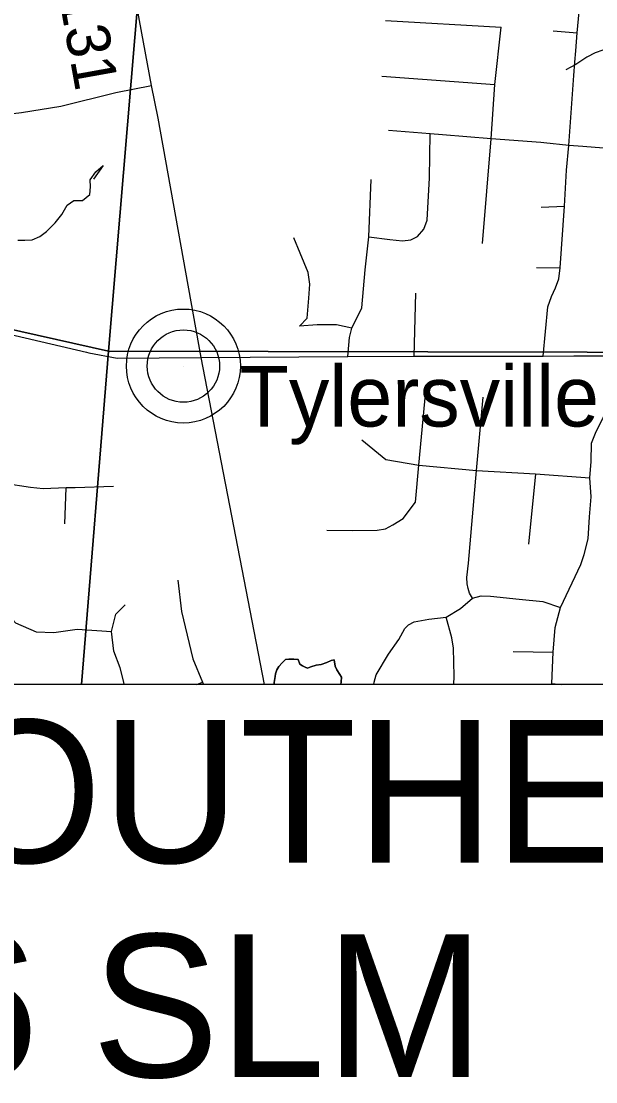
# Model space of a CAD drawing. Extents: x 0 to 34, y 0 to 22.
# Drawn here: x 6.638 to 7.388, y 18.207 to 19.591 of the extents above; entities that cross this region are included whole.
import ezdxf

# ---------------------------------------------------------------- set-up
doc = ezdxf.new("R2010")
doc.units = 0
for name, color, linetype in [('GM_X_County_Road', 7, 'Continuous'), ('GM_X_Minor_Lake', 7, 'Continuous'), ('GM_X_Minor_River', 7, 'Continuous'), ('GM_X_Section', 7, 'Continuous'), ('GM_X_Township_Road', 7, 'Continuous'), ('GM_X_Township_Road_Text', 7, 'Continuous'), ('GM_X_Unincorporated', 7, 'Continuous'), ('GM_X_Unincorporated_Location', 7, 'Continuous'), ('GM_X_Unincorporated_Text', 7, 'Continuous'), ('SH_Text', 7, 'Continuous')]:
    doc.layers.add(name, color=color, linetype=linetype)

msp = doc.modelspace()

# ---------------------------------------------------------------- linework, layer by layer
at = {"layer": 'GM_X_County_Road'}
for points in [[(6.5388, 19.202), (6.5837, 19.1917), (6.7236, 19.1591)], [(6.7236, 19.1591), (6.7265, 19.1584), (6.7636, 19.1515), (6.8734, 19.1523)], [(6.8734, 19.1523), (7.0648, 19.1536), (7.1512, 19.1539), (7.3198, 19.1541), (7.3596, 19.1545), (7.3836, 19.1544)], [(7.3836, 19.1544), (7.4116, 19.1543), (7.5209, 19.1543), (7.5946, 19.1542), (7.6731, 19.1546), (7.7531, 19.1546), (7.7867, 19.1546), (7.8535, 19.1472), (7.9926, 19.134)]]:
    msp.add_lwpolyline(points, dxfattribs=at)
at = {"layer": 'GM_X_Minor_Lake'}
for points in [[(7.0481, 18.7496), (7.0468, 18.7577), (7.043, 18.757), (7.0372, 18.7542), (7.0299, 18.7517), (7.0234, 18.7508), (7.0165, 18.7487), (7.0123, 18.7469), (7.0089, 18.7482), (7.0055, 18.7498), (7.0022, 18.7522), (6.9997, 18.758), (6.9944, 18.7585), (6.9879, 18.7587), (6.9834, 18.7581), (6.9791, 18.754), (6.9747, 18.7492), (6.9719, 18.7447), (6.9703, 18.7395), (6.9698, 18.7361), (6.9688, 18.7281), (6.9687, 18.7255)], [(6.9687, 18.7255), (6.9688, 18.7281), (6.9698, 18.7361), (6.9703, 18.7395), (6.9719, 18.7447), (6.9747, 18.7492), (6.9791, 18.754), (6.9834, 18.7581), (6.9879, 18.7587), (6.9944, 18.7585), (6.9997, 18.758), (7.0022, 18.7522), (7.0055, 18.7498), (7.0089, 18.7482), (7.0123, 18.7469), (7.0165, 18.7487), (7.0234, 18.7508), (7.0299, 18.7517), (7.0372, 18.7542), (7.043, 18.757), (7.0468, 18.7577), (7.0481, 18.7496)], [(7.0558, 18.7255), (7.0562, 18.7292), (7.0564, 18.7349), (7.0542, 18.7384), (7.0502, 18.7446), (7.0481, 18.7496)], [(7.0481, 18.7496), (7.0502, 18.7446), (7.0542, 18.7384), (7.0564, 18.7349), (7.0562, 18.7292), (7.0558, 18.7255)]]:
    msp.add_lwpolyline(points, dxfattribs=at)
at = {"layer": 'GM_X_Minor_River'}
for points in [[(7.5999, 19.5856), (7.586, 19.5749), (7.5726, 19.5718), (7.5605, 19.5722), (7.5482, 19.5671), (7.5372, 19.5678), (7.5237, 19.5739), (7.5138, 19.5756), (7.5032, 19.5767), (7.4926, 19.5773), (7.48, 19.5761), (7.469, 19.5741), (7.4545, 19.5711), (7.4426, 19.5679), (7.4319, 19.5652), (7.4215, 19.5609), (7.4112, 19.5573), (7.3974, 19.5531), (7.3874, 19.5496), (7.3767, 19.5441), (7.3624, 19.5346), (7.3493, 19.5274)], [(6.729, 19.3748), (6.7285, 19.3839), (6.7357, 19.3947), (6.7454, 19.4028), (6.7327, 19.3849)], [(6.6338, 19.3055), (6.6433, 19.3052), (6.6525, 19.3057), (6.6625, 19.3103), (6.6714, 19.3165), (6.6828, 19.3279), (6.6914, 19.3387), (6.6983, 19.351), (6.7072, 19.3572), (6.7182, 19.3573), (6.7279, 19.3649), (6.729, 19.3748)]]:
    msp.add_lwpolyline(points, dxfattribs=at)
at = {"layer": 'GM_X_Section'}
for points in [[(5.8307, 20.238), (6.8362, 20.1611), (6.7522, 19.1603), (5.7435, 19.3869), (5.8084, 20.2412)], [(6.8362, 20.1611), (6.8487, 20.1601), (7.855, 20.0664), (7.8637, 20.0659), (7.7938, 19.1583), (6.7522, 19.1603)]]:
    msp.add_lwpolyline(points, close=True, dxfattribs=at)
for points in [[(5.6931, 18.7255), (5.7435, 19.3869), (6.7522, 19.1603), (6.7169, 18.7255)], [(6.7169, 18.7255), (6.7522, 19.1603), (7.7938, 19.1583), (7.7552, 18.7255)]]:
    msp.add_lwpolyline(points, dxfattribs=at)
at = {"layer": 'GM_X_Township_Road'}
for p, q in [((7.1137, 19.5921), (7.265, 19.5834)), ((7.3329, 19.5783), (7.3643, 19.5761)), ((7.1091, 19.5192), (7.2566, 19.5085)), ((7.3171, 19.3486), (7.3477, 19.3497)), ((7.3112, 19.2695), (7.3417, 19.2693)), ((7.1512, 19.1539), (7.1536, 19.2363)), ((6.9558, 18.7255), (6.8734, 19.1523)), ((7.3096, 19.0003), (7.3007, 18.9085)), ((6.6953, 18.9352), (6.6969, 18.982)), ((7.2805, 18.7685), (7.3326, 18.7677)), ((6.8677, 18.7255), (6.8751, 18.7286)), ((7.331, 18.7269), (7.3435, 18.7255))]:
    msp.add_line(p, q, dxfattribs=at)
for points in [[(6.8734, 19.1523), (6.8171, 19.4645), (6.8086, 19.507), (6.7449, 19.8518), (6.7224, 19.9555), (6.6786, 20.1669)], [(7.3612, 19.5378), (7.3625, 19.5523), (7.3643, 19.5761), (7.3678, 19.6123), (7.3699, 19.6503), (7.3717, 19.6639), (7.3697, 19.6867), (7.3597, 19.7193), (7.3519, 19.7392), (7.3405, 19.7568), (7.3302, 19.7704), (7.3128, 19.7897), (7.2993, 19.8025), (7.2746, 19.8341), (7.2597, 19.8535), (7.2475, 19.8811), (7.2436, 19.9006), (7.2404, 19.9192), (7.2398, 19.9486), (7.2453, 20.0091), (7.2521, 20.088)], [(7.2404, 19.3008), (7.252, 19.4374), (7.2566, 19.5085), (7.265, 19.5834)], [(7.3198, 19.1541), (7.326, 19.2184), (7.3307, 19.2318), (7.3358, 19.243), (7.34, 19.2547), (7.3417, 19.2693), (7.3477, 19.3497), (7.35, 19.3969), (7.3532, 19.4287), (7.3597, 19.5204), (7.3612, 19.5378)], [(6.595, 19.4668), (6.6386, 19.4721), (6.6899, 19.4804), (6.762, 19.4981), (6.8086, 19.507)], [(7.0921, 19.3097), (7.1195, 19.3062), (7.1362, 19.3044), (7.1468, 19.3058), (7.1556, 19.3102), (7.1638, 19.3199), (7.1684, 19.3316), (7.1715, 19.3865), (7.1721, 19.4443)], [(7.3204, 19.4322), (7.3167, 19.4326), (7.252, 19.4374), (7.1882, 19.443), (7.1721, 19.4443), (7.1177, 19.4484)], [(7.431, 19.423), (7.3716, 19.4275), (7.3532, 19.4287), (7.3204, 19.4322)], [(7.0648, 19.1536), (7.067, 19.1785), (7.0701, 19.1907), (7.0831, 19.2169), (7.0875, 19.2665), (7.0921, 19.3097), (7.095, 19.3843)], [(7.0701, 19.1907), (7.0498, 19.1949), (7.0247, 19.1949), (7.0015, 19.1933), (7.0116, 19.2037), (7.0139, 19.2295), (7.0153, 19.248), (7.013, 19.2632), (7.0024, 19.2883), (6.9942, 19.3086)], [(7.3309, 18.7255), (7.331, 18.7269), (7.3326, 18.7677), (7.3356, 18.7999), (7.3422, 18.8262), (7.3691, 18.882), (7.3734, 18.8952), (7.3786, 18.9156), (7.3803, 18.9445), (7.3823, 18.9705), (7.3806, 18.9952), (7.3823, 19.0165), (7.3829, 19.0405), (7.3888, 19.0557), (7.3974, 19.0728), (7.4076, 19.0889), (7.4135, 19.1053), (7.4116, 19.1543)], [(7.0372, 18.9271), (7.0713, 18.9265), (7.1032, 18.9268), (7.1141, 18.9288), (7.1233, 18.9337), (7.1368, 18.9422), (7.1529, 18.9633), (7.1575, 19.0118), (7.1667, 19.1086)], [(7.2275, 18.8384), (7.2235, 18.8446), (7.2218, 18.8508), (7.2205, 18.857), (7.2201, 18.8653), (7.2224, 18.8837), (7.2329, 19.005), (7.2413, 19.1007)], [(7.0829, 19.0448), (7.1144, 19.0192), (7.1575, 19.0118), (7.2329, 19.005), (7.3096, 19.0003), (7.3806, 18.9952)], [(6.7589, 18.9839), (6.7088, 18.9822), (6.6969, 18.982), (6.6669, 18.981), (6.6507, 18.9824), (6.6162, 18.9878), (6.5957, 18.994), (6.5838, 19.0094), (6.5808, 19.0145)], [(6.4571, 18.889), (6.4627, 18.8664), (6.4769, 18.8522), (6.4934, 18.8461), (6.5075, 18.8461), (6.5271, 18.8517), (6.5458, 18.8553), (6.5668, 18.8529), (6.5945, 18.8407), (6.6134, 18.8258), (6.6308, 18.8062), (6.658, 18.7942), (6.6811, 18.7934), (6.7114, 18.7978), (6.7563, 18.7948)], [(6.8429, 18.8617), (6.8477, 18.8207), (6.8622, 18.7592), (6.8751, 18.7286), (6.8764, 18.7255)], [(7.0989, 18.7255), (7.0993, 18.7285), (7.1019, 18.7381), (7.118, 18.765), (7.1312, 18.7844), (7.1391, 18.7986), (7.144, 18.8032), (7.1512, 18.8075), (7.1703, 18.8107), (7.1933, 18.8134), (7.212, 18.8249), (7.2275, 18.8384), (7.239, 18.8413), (7.2508, 18.8407), (7.2886, 18.837), (7.3192, 18.8337), (7.3422, 18.8262)], [(6.7728, 18.7255), (6.7725, 18.7287), (6.7677, 18.7474), (6.7591, 18.7689), (6.7563, 18.7948), (6.762, 18.8175), (6.7743, 18.8296)], [(7.2032, 18.7255), (7.2035, 18.7364), (7.2025, 18.7729), (7.2005, 18.7864), (7.1933, 18.8134)]]:
    msp.add_lwpolyline(points, dxfattribs=at)
at = {"layer": 'GM_X_Unincorporated'}
for radius in [0.0744, 0.0472]:
    msp.add_circle((6.8501, 19.1411), radius, dxfattribs=at)
at = {"layer": 'GM_X_Unincorporated_Location'}
msp.add_line((6.8501, 19.1411), (6.8501, 19.1411), dxfattribs=at)
at = {"layer": 'SH_Text'}
msp.add_lwpolyline([(8.8041, 18.7255), (5.1102, 18.7255), (5.1102, 18.1592), (8.8041, 18.1592)], close=True, dxfattribs=at)

# ---------------------------------------------------------------- texts
at = {"layer": 'GM_X_Township_Road_Text'}
msp.add_text('T-131', height=0.05682, rotation=280.2043, dxfattribs=at).set_placement((6.6746, 19.6939))
at = {"layer": 'GM_X_Unincorporated_Text'}
msp.add_text('Tylersville', height=0.078977, rotation=0, dxfattribs=at).set_placement((6.9233, 19.0622))
at = {"layer": 'SH_Text'}
for s, p in [('NORFOLK SOUTHERN RAILWAY', (5.1099, 18.4929)), ('BUT-747 2.36 SLM', (5.1099, 18.2133))]:
    msp.add_text(s, height=0.18634, dxfattribs=at).set_placement(p)

doc.saveas('drawing.dxf')
